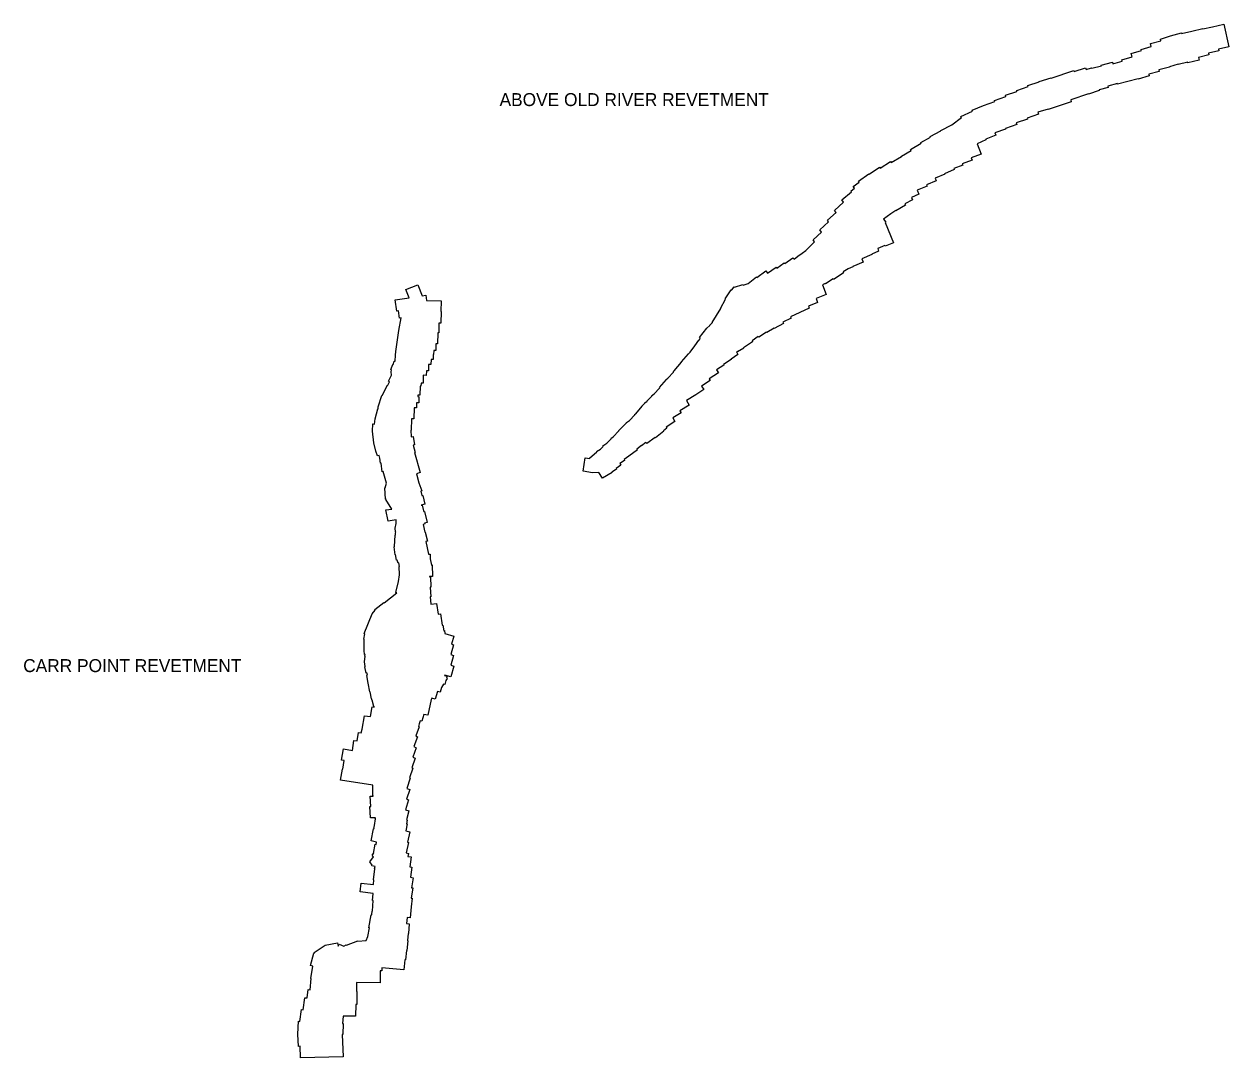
# Model space of a CAD drawing. Extents: x 2650582 to 3923188, y 277893 to 989177.
# Drawn here: x 3172471 to 3187365, y 899600 to 912376 of the extents above; entities that cross this region are included whole.
import ezdxf

# ---------------------------------------------------------------- set-up
doc = ezdxf.new("R2010")
doc.units = 0
doc.layers.add('Level 3', color=7, linetype='Continuous')

msp = doc.modelspace()

# ---------------------------------------------------------------- linework, layer by layer
at = {"layer": 'Level 3'}
for points in [[(3185601, 911815), (3185667, 911837), (3185669, 911830), (3185789, 911862), (3185787, 911869), (3185925, 911905), (3185930, 911887), (3186046, 911918), (3186041, 911936), (3186168, 911971), (3186157, 912013), (3186283, 912048), (3186279, 912064), (3186406, 912100), (3186397, 912135), (3186524, 912170), (3186518, 912191), (3186644, 912229), (3186644, 912230), (3186779, 912266), (3186781, 912260), (3186906, 912288), (3186906, 912288), (3187043, 912320), (3187044, 912316), (3187161, 912343), (3187161, 912344), (3187301, 912376), (3187365, 912094)], [(3187365, 912094), (3187236, 912065), (3187241, 912046), (3187113, 912017), (3187118, 911995), (3186988, 911965), (3186997, 911929), (3186859, 911898), (3186857, 911907), (3186738, 911875), (3186737, 911881), (3186629, 911849), (3186630, 911845), (3186497, 911809), (3186501, 911792), (3186375, 911757), (3186381, 911735), (3186245, 911697), (3186243, 911701), (3186116, 911666), (3186116, 911667), (3185988, 911633), (3185986, 911640), (3185870, 911609), (3185874, 911592), (3185761, 911562), (3185763, 911557), (3185628, 911511), (3185628, 911514)], [(3183556, 910912), (3183678, 910980), (3183674, 910988), (3183805, 911057), (3183804, 911060), (3183939, 911131), (3184058, 911222), (3184053, 911236), (3184194, 911300), (3184192, 911311), (3184332, 911368), (3184331, 911370), (3184471, 911421), (3184468, 911432), (3184607, 911481), (3184603, 911496), (3184743, 911545), (3184742, 911555), (3184882, 911604), (3184879, 911617), (3185018, 911663), (3185018, 911667), (3185166, 911714), (3185168, 911708), (3185448, 911801), (3185452, 911792), (3185593, 911837), (3185601, 911815)], [(3185628, 911514), (3185410, 911440), (3185416, 911415), (3185131, 911321), (3185131, 911326), (3185005, 911286), (3185011, 911264), (3184873, 911215), (3184877, 911202), (3184735, 911154), (3184742, 911134), (3184602, 911084), (3184604, 911078), (3184473, 911032), (3184484, 911003), (3184359, 910953), (3184362, 910947), (3184253, 910896)], [(3182136, 909578), (3182134, 909580), (3182243, 909687), (3182224, 909709), (3182329, 909806), (3182306, 909833), (3182417, 909932), (3182402, 909953), (3182509, 910049), (3182488, 910074), (3182601, 910177), (3182581, 910204), (3182699, 910303), (3182691, 910313), (3182736, 910347), (3182722, 910369), (3182795, 910423), (3182788, 910434), (3182912, 910527), (3182917, 910522), (3183045, 910609), (3183053, 910597), (3183182, 910676), (3183189, 910665), (3183319, 910739), (3183317, 910744), (3183438, 910813), (3183430, 910828), (3183559, 910905), (3183556, 910912)], [(3184253, 910896), (3184301, 910770), (3184179, 910724), (3184190, 910696), (3184069, 910649), (3184075, 910633), (3183964, 910590), (3183969, 910578), (3183850, 910527), (3183852, 910523), (3183732, 910472), (3183745, 910441), (3183626, 910390), (3183633, 910373), (3183513, 910322), (3183533, 910275), (3183440, 910235), (3183455, 910205), (3183358, 910156), (3183367, 910140), (3183246, 910070), (3183246, 910071), (3183185, 910031), (3183185, 910030), (3183097, 909966), (3183122, 909929), (3183115, 909923)], [(3183115, 909923), (3183218, 909671), (3183115, 909630), (3183112, 909638), (3183023, 909602), (3183035, 909570), (3182949, 909534), (3182951, 909529), (3182827, 909474), (3182842, 909436), (3182716, 909381), (3182718, 909377), (3182658, 909351), (3182597, 909315), (3182600, 909305), (3182595, 909303), (3182598, 909297), (3182476, 909221), (3182471, 909230), (3182380, 909166), (3182376, 909171), (3182340, 909152), (3182387, 909036), (3182263, 908986), (3182281, 908936), (3182167, 908891), (3182178, 908864), (3181945, 908760), (3181953, 908743), (3181849, 908691), (3181857, 908674), (3181744, 908614), (3181742, 908618), (3181651, 908566), (3181649, 908569), (3181552, 908506), (3181546, 908514), (3181470, 908461), (3181477, 908448), (3181365, 908377), (3181367, 908373), (3181291, 908324), (3181286, 908331), (3181276, 908324), (3181294, 908292)], [(3181214, 909094), (3181219, 909091), (3181249, 909129), (3181254, 909125), (3181357, 909157), (3181360, 909149), (3181422, 909170), (3181525, 909253), (3181531, 909246), (3181641, 909326), (3181663, 909296), (3181768, 909372), (3181777, 909360), (3181869, 909427), (3181876, 909418), (3181974, 909489), (3181989, 909469), (3182037, 909508), (3182090, 909544), (3182136, 909578)], [(3177131, 908746), (3177113, 908743), (3177099, 908833), (3177079, 908829), (3177057, 908969), (3177230, 908995), (3177191, 909095), (3177340, 909154), (3177393, 909019), (3177436, 909025), (3177445, 908962)], [(3179464, 907006), (3179461, 907012), (3179550, 907088), (3179548, 907093), (3179598, 907125), (3179628, 907156), (3179624, 907163), (3179675, 907196), (3179727, 907250), (3179725, 907256), (3179752, 907274), (3179824, 907351), (3179823, 907353), (3179920, 907449), (3179919, 907452), (3179956, 907476), (3179954, 907479), (3180020, 907549), (3180019, 907553), (3180033, 907561), (3180113, 907656), (3180112, 907660), (3180121, 907665), (3180145, 907692), (3180143, 907696), (3180172, 907715), (3180171, 907716), (3180230, 907776), (3180226, 907782), (3180260, 907805), (3180325, 907877), (3180327, 907875), (3180331, 907879), (3180324, 907886), (3180411, 907984), (3180409, 907986), (3180429, 907999), (3180428, 908001), (3180501, 908076), (3180498, 908081), (3180509, 908089), (3180599, 908199), (3180596, 908201), (3180683, 908303), (3180704, 908320), (3180762, 908400), (3180814, 908469), (3180819, 908474), (3180830, 908496), (3180819, 908505), (3180913, 908619), (3180947, 908652), (3180946, 908653), (3180982, 908689), (3180979, 908690), (3181083, 908860), (3181081, 908861), (3181141, 908976), (3181138, 908979), (3181214, 909094)], [(3177445, 908962), (3177625, 908958), (3177624, 908823), (3177627, 908823), (3177624, 908681), (3177600, 908681), (3177597, 908561), (3177584, 908561), (3177582, 908423), (3177561, 908423), (3177559, 908341), (3177535, 908341), (3177533, 908294), (3177529, 908294), (3177528, 908230), (3177502, 908230), (3177500, 908168), (3177471, 908168), (3177469, 908091), (3177444, 908090), (3177443, 908035), (3177404, 908036), (3177403, 907939), (3177379, 907939), (3177377, 907901), (3177367, 907901), (3177364, 907789), (3177339, 907789), (3177338, 907772), (3177350, 907771), (3177349, 907695), (3177324, 907695), (3177323, 907632), (3177292, 907632), (3177289, 907496), (3177261, 907496), (3177257, 907359), (3177252, 907359), (3177258, 907275), (3177280, 907279), (3177299, 907176), (3177282, 907171), (3177306, 907082), (3177299, 907080), (3177367, 906833)], [(3176897, 906844), (3176884, 906952), (3176878, 906952), (3176869, 907010), (3176859, 907045), (3176839, 907039), (3176819, 907099), (3176794, 907203), (3176777, 907346), (3176783, 907435), (3176801, 907433), (3176812, 907497), (3176811, 907498), (3176846, 907620), (3176849, 907619), (3176849, 907645), (3176892, 907786), (3176896, 907785), (3176965, 907915), (3176968, 907913), (3176989, 907957), (3176975, 907964), (3177015, 908038), (3177007, 908079), (3177014, 908103), (3177004, 908107), (3177029, 908169), (3177034, 908169), (3177045, 908211), (3177058, 908209), (3177059, 908212), (3177062, 908283), (3177068, 908328), (3177103, 908590), (3177131, 908746)], [(3181294, 908292), (3181211, 908237), (3181214, 908231), (3181116, 908168), (3181121, 908160), (3181031, 908103), (3181054, 908065), (3180942, 907991), (3180953, 907972), (3180846, 907902), (3180873, 907860), (3180775, 907795), (3180776, 907793), (3180661, 907724), (3180694, 907668), (3180578, 907598), (3180593, 907573), (3180490, 907510), (3180516, 907466), (3180410, 907396), (3180417, 907382), (3180376, 907350), (3180380, 907344), (3180275, 907264), (3180271, 907269), (3180171, 907193), (3180159, 907207), (3180105, 907166), (3180103, 907168), (3180047, 907125), (3180054, 907113), (3179948, 907035), (3179888, 906995), (3179893, 906985), (3179835, 906947), (3179849, 906924), (3179791, 906885), (3179796, 906876), (3179737, 906840), (3179739, 906836), (3179621, 906763), (3179574, 906835), (3179497, 906832), (3179384, 906850), (3179408, 907014), (3179464, 907006)], [(3177110, 905570), (3177106, 905674), (3177110, 905674), (3177104, 905719), (3177097, 905715), (3177081, 905752), (3177076, 905752), (3177064, 905820), (3177058, 905819), (3177044, 905918), (3177052, 905919), (3177060, 906061), (3177062, 906060), (3177063, 906075), (3177061, 906089), (3177064, 906089), (3177065, 906099), (3177064, 906101), (3177059, 906148), (3177072, 906205), (3177069, 906250), (3176970, 906233), (3176944, 906372), (3177018, 906383), (3176941, 906501), (3176947, 906506), (3176939, 906506), (3176930, 906647), (3176936, 906647), (3176952, 906703), (3176911, 906846), (3176897, 906844)], [(3177367, 906833), (3177320, 906819), (3177350, 906707), (3177388, 906609), (3177376, 906604)], [(3177376, 906604), (3177390, 906549), (3177400, 906551), (3177427, 906442), (3177380, 906431), (3177381, 906430), (3177392, 906432), (3177410, 906359), (3177413, 906351), (3177419, 906353), (3177452, 906217), (3177422, 906210), (3177425, 906202), (3177406, 906194), (3177427, 906098), (3177430, 906098), (3177459, 905988), (3177439, 905983), (3177472, 905827), (3177491, 905827), (3177492, 905769), (3177506, 905691), (3177514, 905692), (3177520, 905551), (3177481, 905549)], [(3176799, 903935), (3176799, 903945), (3176794, 903944), (3176774, 904023), (3176769, 904026), (3176771, 904035), (3176768, 904036), (3176767, 904036), (3176750, 904125), (3176744, 904124), (3176724, 904232), (3176725, 904232), (3176709, 904327), (3176716, 904329), (3176709, 904358), (3176700, 904356), (3176684, 904435), (3176688, 904436), (3176678, 904493), (3176688, 904565), (3176683, 904566), (3176686, 904584), (3176678, 904584), (3176674, 904635), (3176676, 904774), (3176671, 904775), (3176685, 904839), (3176675, 904843), (3176776, 905090), (3176811, 905135), (3176808, 905140), (3176918, 905230), (3176924, 905224), (3177078, 905347), (3177066, 905351), (3177098, 905489), (3177110, 905570)], [(3177481, 905549), (3177481, 905546), (3177496, 905547), (3177500, 905419), (3177493, 905419), (3177498, 905300), (3177491, 905299), (3177500, 905209), (3177571, 905216), (3177590, 905083), (3177619, 905088), (3177639, 904947), (3177646, 904949), (3177658, 904879), (3177667, 904881), (3177672, 904846)], [(3177672, 904846), (3177784, 904813)], [(3177784, 904813), (3177756, 904714), (3177781, 904706), (3177746, 904585), (3177780, 904574), (3177745, 904453), (3177784, 904443), (3177745, 904309), (3177673, 904330)], [(3177673, 904330), (3177670, 904326), (3177700, 904317), (3177693, 904292), (3177700, 904287), (3177685, 904264), (3177672, 904214), (3177657, 904218), (3177631, 904178), (3177615, 904120), (3177580, 904128), (3177554, 904034), (3177513, 904045), (3177504, 904028), (3177462, 903834), (3177412, 903845), (3177389, 903760), (3177368, 903764), (3177354, 903730), (3177345, 903696), (3177357, 903690), (3177312, 903579), (3177336, 903569), (3177288, 903447), (3177319, 903433), (3177276, 903317), (3177306, 903304), (3177264, 903185), (3177276, 903180), (3177237, 903061), (3177245, 903057), (3177203, 902930), (3177238, 902919), (3177200, 902796), (3177224, 902789), (3177188, 902664), (3177228, 902652), (3177198, 902542), (3177208, 902540), (3177199, 902492), (3177206, 902491), (3177191, 902407), (3177238, 902395), (3177211, 902267), (3177224, 902264), (3177194, 902133), (3177224, 902126), (3177216, 902091)], [(3176384, 903032), (3176406, 903169), (3176411, 903168), (3176429, 903275), (3176396, 903280), (3176420, 903418), (3176529, 903400), (3176548, 903521), (3176590, 903517), (3176607, 903622), (3176638, 903618), (3176650, 903661), (3176680, 903829), (3176754, 903818), (3176773, 903940), (3176799, 903935)], [(3176782, 902969), (3176384, 903032)], [(3176755, 902565), (3176745, 902707), (3176759, 902708), (3176750, 902835), (3176786, 902836), (3176787, 902842), (3176782, 902842), (3176782, 902969)], [(3176810, 901966), (3176771, 901973), (3176772, 901982), (3176746, 902025), (3176791, 902085), (3176778, 902093), (3176783, 902100), (3176776, 902106), (3176788, 902124), (3176791, 902121), (3176795, 902127), (3176792, 902128), (3176811, 902241), (3176822, 902239), (3176827, 902268), (3176761, 902282), (3176789, 902431), (3176794, 902430), (3176797, 902444), (3176796, 902444), (3176798, 902452), (3176797, 902453), (3176801, 902473), (3176817, 902554), (3176820, 902553), (3176820, 902556), (3176812, 902558), (3176814, 902569)], [(3176814, 902569), (3176755, 902565)], [(3177216, 902091), (3177256, 902085), (3177238, 901962), (3177266, 901956), (3177247, 901833), (3177280, 901827), (3177261, 901704), (3177276, 901702), (3177258, 901576), (3177270, 901574), (3177257, 901466), (3177245, 901331), (3177206, 901335)], [(3176771, 901378), (3176774, 901415), (3176777, 901415), (3176788, 901544), (3176780, 901544), (3176786, 901632), (3176626, 901652), (3176640, 901760), (3176789, 901742), (3176796, 901799), (3176790, 901800), (3176809, 901936), (3176804, 901937), (3176810, 901966)], [(3176422, 900980), (3176453, 900997), (3176455, 900992), (3176595, 901045), (3176596, 901043), (3176699, 901050), (3176701, 901053), (3176721, 901101), (3176741, 901206), (3176732, 901208), (3176762, 901369), (3176770, 901367), (3176771, 901378)], [(3177206, 901335), (3177199, 901261), (3177233, 901258), (3177222, 901139), (3177218, 901139), (3177212, 901050), (3177216, 901049), (3177203, 900927), (3177197, 900927), (3177186, 900812), (3177176, 900812), (3177165, 900688), (3176893, 900713)], [(3175889, 899600), (3175885, 899745), (3175864, 899743), (3175857, 899894), (3175865, 900053), (3175880, 900052), (3175899, 900199), (3175923, 900196), (3175940, 900344), (3175969, 900341), (3175983, 900445), (3176006, 900442), (3176020, 900580), (3176016, 900581), (3176041, 900733), (3176011, 900742), (3176052, 900896), (3176060, 900893), (3176058, 900904), (3176192, 900995), (3176347, 901022), (3176353, 900981), (3176365, 901004), (3176422, 900980)], [(3176893, 900713), (3176893, 900676), (3176874, 900676), (3176874, 900530), (3176580, 900531), (3176579, 900421), (3176586, 900420), (3176585, 900262), (3176571, 900261), (3176569, 900115), (3176416, 900116)], [(3176416, 900116), (3176406, 900027), (3176415, 900026), (3176412, 899890), (3176404, 899890), (3176414, 899613), (3175889, 899600)]]:
    msp.add_lwpolyline(points, dxfattribs=at)

# ---------------------------------------------------------------- texts
for s, p in [('ABOVE OLD RIVER REVETMENT', (3178349, 911363)), ('CARR POINT REVETMENT', (3172460, 904368))]:
    msp.add_text(s, height=160, dxfattribs=at).set_placement(p)

doc.saveas('drawing.dxf')
